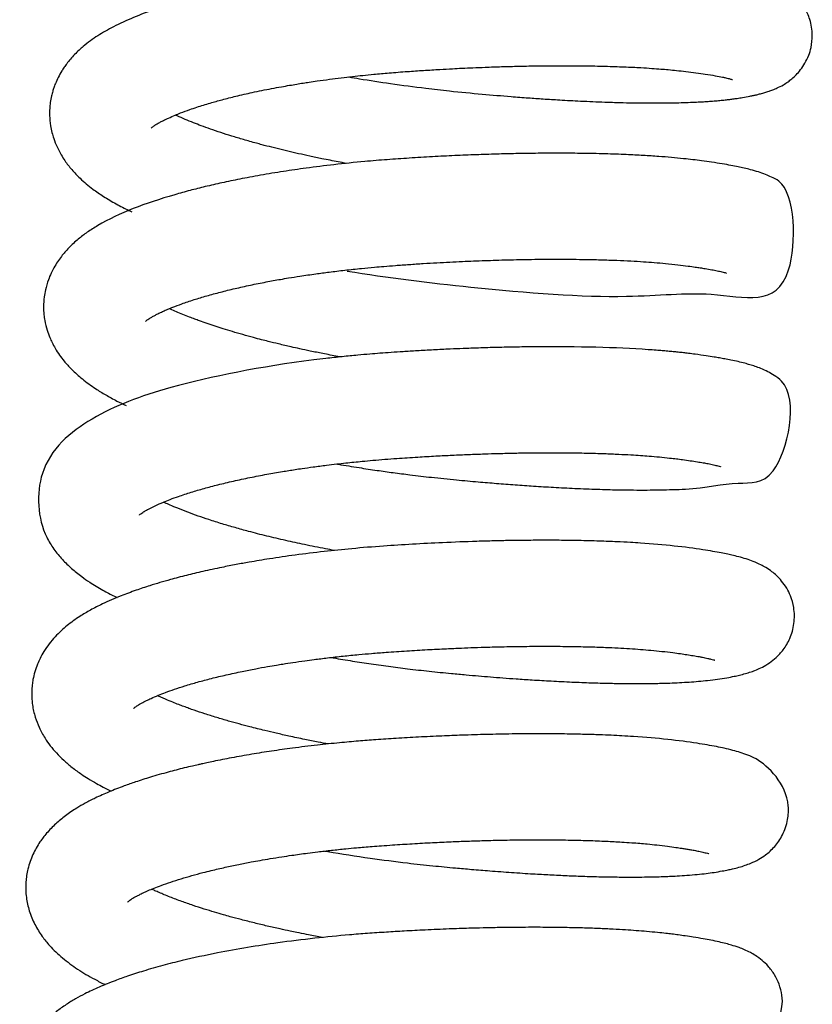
# Model space of a CAD drawing. Header units: inches. Extents: x 0 to 77643, y -44170 to 0.
# Tile 359 of 546: x 76166.36 to 76168.97, y -39554.62 to -39551.39. Entities that reach past the tile are written whole.
import ezdxf

# ---------------------------------------------------------------- set-up
doc = ezdxf.new("R2010")
doc.units = ezdxf.units.IN
doc.header["$MEASUREMENT"] = 0
doc.layers.get('0').update_dxf_attribs({"lineweight": 0})
doc.layers.add('FAKRO LOFT LADDERS', color=7, linetype='Continuous')

# ---------------------------------------------------------------- blocks, each defined once
blk = doc.blocks.new('A$C6AF374F8')
at = {"layer": 'FAKRO LOFT LADDERS', "color": 7, "linetype": 'Continuous'}
for points, knots in [([(602.457, 2218.093), (602.573, 2218.074), (603.026, 2217.997), (603.868, 2217.867), (604.861, 2217.735), (605.87, 2217.62), (606.811, 2217.531), (607.674, 2217.457), (608.339, 2217.407), (608.872, 2217.37), (609.447, 2217.334), (610.131, 2217.298), (610.79, 2217.27), (611.361, 2217.252), (611.785, 2217.243), (612.136, 2217.239), (612.41, 2217.237), (612.613, 2217.237), (612.774, 2217.238), (612.948, 2217.24), (613.182, 2217.243), (613.467, 2217.25), (613.754, 2217.261), (614.004, 2217.273), (614.223, 2217.286), (614.424, 2217.3), (614.614, 2217.316), (614.791, 2217.334), (614.947, 2217.351), (615.096, 2217.37), (615.248, 2217.391), (615.436, 2217.421), (615.616, 2217.454), (615.761, 2217.484), (615.881, 2217.511), (616.005, 2217.542), (616.138, 2217.578), (616.272, 2217.621), (616.406, 2217.67), (616.562, 2217.736), (616.72, 2217.816), (616.896, 2217.928), (617.032, 2218.032), (617.176, 2218.162), (617.324, 2218.332), (617.469, 2218.546), (617.586, 2218.793), (617.679, 2219.102), (617.72, 2219.509), (617.648, 2219.957), (617.453, 2220.393), (617.208, 2220.707), (616.93, 2220.949), (616.691, 2221.097), (616.483, 2221.197), (616.299, 2221.271), (616.103, 2221.338), (615.915, 2221.392), (615.712, 2221.443), (615.536, 2221.483), (615.352, 2221.521), (615.145, 2221.56), (614.919, 2221.599), (614.683, 2221.637), (614.424, 2221.675), (614.174, 2221.709), (613.921, 2221.74), (613.695, 2221.765), (613.45, 2221.789), (613.16, 2221.815), (612.803, 2221.843), (612.369, 2221.871), (611.853, 2221.898), (611.275, 2221.92), (610.681, 2221.936), (610.126, 2221.944), (609.638, 2221.947), (609.197, 2221.946), (608.767, 2221.943), (608.249, 2221.935), (607.61, 2221.921), (606.85, 2221.897), (606.088, 2221.865), (605.216, 2221.821), (604.264, 2221.763), (603.156, 2221.676), (601.987, 2221.554), (600.774, 2221.395), (599.602, 2221.202), (598.56, 2220.996), (597.592, 2220.77), (596.787, 2220.547), (596.034, 2220.303), (595.361, 2220.049), (594.739, 2219.763), (594.19, 2219.454), (593.824, 2219.187), (593.578, 2218.97), (593.438, 2218.833), (593.302, 2218.685), (593.189, 2218.544), (593.094, 2218.412), (592.997, 2218.264), (592.897, 2218.086), (592.813, 2217.9), (592.755, 2217.746), (592.713, 2217.612), (592.67, 2217.449), (592.635, 2217.26), (592.614, 2217.044), (592.61, 2216.789), (592.635, 2216.524), (592.687, 2216.272), (592.757, 2216.038), (592.855, 2215.791), (592.982, 2215.549), (593.142, 2215.298), (593.344, 2215.037), (593.652, 2214.718), (593.995, 2214.432), (594.398, 2214.154), (594.789, 2213.923), (595.111, 2213.758), (595.291, 2213.673), (595.325, 2213.657)], [0.76881303, 0.76881303, 0.76881303, 0.76881303, 0.76887517, 0.76905677, 0.76925965, 0.76939637, 0.76958629, 0.7697554, 0.76985836, 0.76994848, 0.77005051, 0.77018192, 0.77034294, 0.77044522, 0.77053847, 0.77061649, 0.77067928, 0.77072685, 0.77075925, 0.77079357, 0.77085171, 0.77093238, 0.77101168, 0.77108052, 0.77114082, 0.77119994, 0.77125931, 0.77131493, 0.77136741, 0.77141319, 0.77146334, 0.77152574, 0.77162255, 0.77167269, 0.77171672, 0.77176966, 0.77182889, 0.77188792, 0.77194111, 0.77199441, 0.77206812, 0.77211804, 0.77215894, 0.77220465, 0.77225359, 0.77230599, 0.77236387, 0.77241614, 0.7724941, 0.7725961, 0.77267802, 0.77277241, 0.77284958, 0.77294878, 0.77302417, 0.77309509, 0.77318276, 0.77327847, 0.77335385, 0.7734234, 0.77349251, 0.77356499, 0.77365192, 0.77372925, 0.77379561, 0.77388513, 0.77394747, 0.77400564, 0.7740663, 0.77413743, 0.77422401, 0.77432477, 0.7744393, 0.77456755, 0.77469244, 0.77480171, 0.77489511, 0.77497336, 0.77505127, 0.77513423, 0.7752581, 0.77539617, 0.77553809, 0.77565862, 0.77585188, 0.77603415, 0.77624016, 0.77647516, 0.77669891, 0.77691406, 0.77710813, 0.77732626, 0.77747773, 0.77768119, 0.77788239, 0.77805261, 0.77822645, 0.77828047, 0.778339, 0.77839707, 0.77845359, 0.77849359, 0.77853437, 0.77860053, 0.77866185, 0.77869994, 0.77873223, 0.778774, 0.77883289, 0.77888365, 0.77894401, 0.77903225, 0.77909328, 0.77914707, 0.77922901, 0.77931025, 0.77937337, 0.77948112, 0.77959584, 0.7797578, 0.77987885, 0.78001416, 0.78014057, 0.78016986, 0.78016986, 0.78016986, 0.78016986]), ([(595.961, 2216.414), (595.961, 2216.415), (595.965, 2216.419), (595.988, 2216.439), (596.023, 2216.466), (596.073, 2216.501), (596.112, 2216.526), (596.117, 2216.528), (596.159, 2216.555), (596.207, 2216.582), (596.262, 2216.612), (596.312, 2216.638), (596.364, 2216.665), (596.433, 2216.699), (596.556, 2216.757), (596.721, 2216.829), (596.954, 2216.922), (597.191, 2217.01), (597.446, 2217.096), (597.671, 2217.168), (597.945, 2217.25), (598.298, 2217.348), (598.757, 2217.465), (599.298, 2217.588), (599.803, 2217.691), (600.218, 2217.768), (600.494, 2217.816), (600.734, 2217.856), (600.949, 2217.891), (601.174, 2217.925), (601.46, 2217.967), (601.811, 2218.016), (602.198, 2218.065), (602.567, 2218.108), (602.923, 2218.146), (603.324, 2218.186), (603.811, 2218.23), (604.358, 2218.271), (604.917, 2218.309), (605.412, 2218.339), (605.834, 2218.363), (606.194, 2218.381), (606.553, 2218.397), (606.988, 2218.415), (607.495, 2218.432), (608.085, 2218.448), (608.741, 2218.46), (609.46, 2218.465), (610.192, 2218.461), (610.884, 2218.447), (611.506, 2218.426), (612.015, 2218.402), (612.413, 2218.377), (612.711, 2218.355), (612.981, 2218.332), (613.255, 2218.306), (613.561, 2218.272), (613.88, 2218.23), (614.207, 2218.183), (614.507, 2218.134), (614.719, 2218.094), (614.852, 2218.065), (614.931, 2218.046), (614.992, 2218.031), (615.042, 2218.017), (615.071, 2218.008), (615.078, 2218.005), (615.078, 2218.005)], [0.222216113, 0.222216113, 0.222216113, 0.222216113, 0.222272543, 0.222341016, 0.222410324, 0.222448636, 0.222479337, 0.222497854, 0.222532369, 0.222570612, 0.222605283, 0.222634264, 0.222659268, 0.222693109, 0.222740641, 0.222840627, 0.222910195, 0.223018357, 0.223095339, 0.223162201, 0.223229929, 0.223339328, 0.22345948, 0.223592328, 0.223740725, 0.223812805, 0.223872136, 0.223922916, 0.223968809, 0.224009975, 0.224065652, 0.224148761, 0.224227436, 0.224301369, 0.22436952, 0.224439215, 0.224537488, 0.224653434, 0.224756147, 0.224859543, 0.224938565, 0.22499907, 0.225067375, 0.225146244, 0.225252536, 0.22536495, 0.225495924, 0.225648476, 0.225810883, 0.225966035, 0.226113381, 0.226251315, 0.226346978, 0.22642798, 0.226498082, 0.226581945, 0.226678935, 0.226795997, 0.226914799, 0.227056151, 0.227186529, 0.227255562, 0.227318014, 0.227366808, 0.227425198, 0.227497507, 0.227543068, 0.227543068, 0.227543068, 0.227543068]), ([(602.379, 2215.25), (602.288, 2215.267), (602.017, 2215.317), (601.612, 2215.397), (601.18, 2215.487), (600.805, 2215.57), (600.446, 2215.652), (600.098, 2215.736), (599.812, 2215.809), (599.59, 2215.867), (599.333, 2215.936), (598.994, 2216.031), (598.604, 2216.148), (598.242, 2216.263), (597.908, 2216.376), (597.612, 2216.483), (597.333, 2216.59), (597.063, 2216.7), (596.871, 2216.785), (596.77, 2216.832), (596.751, 2216.841)], [0.219190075, 0.219190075, 0.219190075, 0.219190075, 0.219245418, 0.219354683, 0.219439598, 0.219517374, 0.21959505, 0.21967425, 0.219751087, 0.219790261, 0.2198336, 0.219935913, 0.220035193, 0.220132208, 0.220227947, 0.22031967, 0.220400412, 0.220496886, 0.220600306, 0.220624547, 0.220624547, 0.220624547, 0.220624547]), ([(602.4, 2211.714), (603.727, 2211.496), (607.011, 2211.093), (611.445, 2210.756), (614.694, 2211.153), (617.252, 2210.251), (617.143, 2214.461), (616.361, 2214.799), (616.147, 2214.896), (615.918, 2214.974), (615.697, 2215.038), (615.464, 2215.095), (615.255, 2215.14), (615.018, 2215.187), (614.73, 2215.238), (614.41, 2215.288), (614.085, 2215.335), (613.776, 2215.374), (613.445, 2215.41), (613.072, 2215.446), (612.629, 2215.481), (612.137, 2215.513), (611.552, 2215.542), (610.868, 2215.567), (610.106, 2215.582), (609.337, 2215.587), (608.624, 2215.583), (607.96, 2215.573), (607.308, 2215.557), (606.638, 2215.535), (605.933, 2215.506), (605.198, 2215.47), (604.456, 2215.425), (603.713, 2215.375), (602.884, 2215.306), (601.99, 2215.214), (601.098, 2215.103), (600.295, 2214.987), (599.68, 2214.885), (599.206, 2214.799), (598.778, 2214.717), (598.287, 2214.615), (597.74, 2214.49), (597.223, 2214.36), (595.882, 2213.988), (594.772, 2213.572), (593.862, 2212.998), (593.54, 2212.754), (593.258, 2212.496), (592.98, 2212.178), (592.795, 2211.901), (592.658, 2211.634), (592.558, 2211.392), (592.481, 2211.131), (592.429, 2210.837), (592.411, 2210.562), (592.424, 2210.304), (592.461, 2210.04), (592.523, 2209.787), (592.611, 2209.547), (592.7, 2209.351), (592.804, 2209.158), (592.94, 2208.948), (593.07, 2208.777), (593.211, 2208.614), (593.404, 2208.412), (593.699, 2208.149), (594.078, 2207.874), (594.462, 2207.637), (594.798, 2207.455), (595.03, 2207.342), (595.133, 2207.294)], [0.78168545, 0.78168545, 0.78168545, 0.78168545, 0.7823949, 0.78336388, 0.78407117, 0.78500613, 0.78565111, 0.78574084, 0.78582081, 0.78592426, 0.7860366, 0.78612255, 0.78619904, 0.78628715, 0.78638715, 0.78649985, 0.78659836, 0.78667931, 0.78676039, 0.78686346, 0.78696446, 0.78708208, 0.78720523, 0.78735133, 0.78751363, 0.7876626, 0.78779443, 0.7879128, 0.78802594, 0.78814524, 0.78826883, 0.78839652, 0.78852952, 0.7886555, 0.78878481, 0.78896607, 0.78913145, 0.78927075, 0.78941559, 0.78948519, 0.78955153, 0.78967348, 0.78979088, 0.78990192, 0.7900191, 0.79073004, 0.79085011, 0.79095915, 0.79108377, 0.79118719, 0.79131236, 0.79136881, 0.79143161, 0.79152312, 0.7915852, 0.79166611, 0.79173805, 0.79178759, 0.79187657, 0.79194518, 0.79199451, 0.792054, 0.79212886, 0.79220289, 0.79225361, 0.79230533, 0.79244613, 0.79260224, 0.79271176, 0.79282711, 0.79291571, 0.79291571, 0.79291571, 0.79291571]), ([(595.765, 2210.054), (595.765, 2210.053), (595.77, 2210.059), (595.808, 2210.092), (595.878, 2210.141), (595.951, 2210.187), (596.042, 2210.239), (596.132, 2210.286), (596.224, 2210.331), (596.326, 2210.38), (596.443, 2210.432), (596.558, 2210.481), (596.721, 2210.547), (596.978, 2210.644), (597.353, 2210.77), (597.781, 2210.899), (598.231, 2211.021), (598.709, 2211.138), (599.211, 2211.25), (599.713, 2211.351), (600.139, 2211.428), (600.51, 2211.491), (600.895, 2211.553), (601.341, 2211.618), (601.833, 2211.683), (602.333, 2211.743), (602.83, 2211.797), (603.261, 2211.837), (603.631, 2211.869), (604.013, 2211.899), (604.445, 2211.93), (604.902, 2211.96), (605.486, 2211.994), (606.163, 2212.029), (606.938, 2212.06), (607.697, 2212.083), (608.49, 2212.099), (609.319, 2212.104), (610.079, 2212.099), (610.735, 2212.085), (611.264, 2212.067), (611.729, 2212.046), (612.137, 2212.022), (612.516, 2211.994), (612.898, 2211.962), (613.272, 2211.923), (613.592, 2211.882), (613.834, 2211.848), (614.018, 2211.821), (614.202, 2211.791), (614.395, 2211.758), (614.587, 2211.72), (614.712, 2211.692), (614.808, 2211.667), (614.86, 2211.652), (614.88, 2211.645), (614.882, 2211.644), (614.882, 2211.644)], [0.209357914, 0.209357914, 0.209357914, 0.209357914, 0.209420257, 0.209543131, 0.209607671, 0.20967534, 0.209742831, 0.209796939, 0.209832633, 0.209888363, 0.209947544, 0.2099931, 0.210033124, 0.210143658, 0.210277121, 0.210402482, 0.21052573, 0.210648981, 0.210772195, 0.210892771, 0.210998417, 0.211056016, 0.211136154, 0.211245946, 0.21133484, 0.211437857, 0.211547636, 0.2116298, 0.211690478, 0.211763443, 0.211851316, 0.211939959, 0.212026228, 0.212187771, 0.212330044, 0.212476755, 0.212635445, 0.212806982, 0.21299084, 0.213126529, 0.213251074, 0.213364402, 0.213471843, 0.213568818, 0.213677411, 0.21380581, 0.21392209, 0.21400772, 0.21407351, 0.214145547, 0.214248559, 0.214344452, 0.214461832, 0.214529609, 0.214595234, 0.214669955, 0.214691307, 0.214691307, 0.214691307, 0.214691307]), ([(602.175, 2208.891), (602.147, 2208.896), (601.953, 2208.932), (601.622, 2208.995), (601.207, 2209.079), (600.86, 2209.153), (600.513, 2209.231), (600.165, 2209.312), (599.844, 2209.39), (599.569, 2209.46), (599.289, 2209.534), (598.965, 2209.623), (598.634, 2209.719), (598.334, 2209.811), (598.057, 2209.899), (597.796, 2209.987), (597.57, 2210.066), (597.384, 2210.135), (597.199, 2210.205), (596.993, 2210.287), (596.783, 2210.376), (596.641, 2210.44), (596.568, 2210.474), (596.556, 2210.48)], [0.206339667, 0.206339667, 0.206339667, 0.206339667, 0.206356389, 0.20645699, 0.206542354, 0.20661549, 0.206676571, 0.206766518, 0.206844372, 0.206893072, 0.20695571, 0.207041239, 0.207126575, 0.207204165, 0.207276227, 0.207351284, 0.207424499, 0.207472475, 0.207527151, 0.207602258, 0.207680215, 0.207756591, 0.207772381, 0.207772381, 0.207772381, 0.207772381]), ([(602.062, 2205.372), (602.079, 2205.369), (602.322, 2205.328), (602.763, 2205.255), (603.365, 2205.164), (603.923, 2205.086), (604.519, 2205.009), (605.215, 2204.927), (605.965, 2204.852), (606.68, 2204.787), (607.324, 2204.733), (607.933, 2204.686), (608.558, 2204.643), (609.215, 2204.603), (609.917, 2204.568), (610.622, 2204.54), (611.263, 2204.523), (611.805, 2204.516), (612.268, 2204.515), (612.7, 2204.519), (613.122, 2204.53), (614.098, 2204.562), (615.188, 2204.83), (616.635, 2204.612), (617.324, 2207.698), (616.443, 2208.286), (616.223, 2208.415), (616.017, 2208.507), (615.821, 2208.58), (615.655, 2208.633), (615.463, 2208.686), (615.264, 2208.735), (615.041, 2208.783), (614.834, 2208.823), (614.651, 2208.856), (614.449, 2208.89), (614.189, 2208.931), (613.902, 2208.972), (613.649, 2209.004), (613.462, 2209.026), (613.294, 2209.044), (613.122, 2209.061), (612.945, 2209.078), (612.761, 2209.094), (612.548, 2209.111), (611.35, 2209.197), (609.779, 2209.238), (607.99, 2209.216), (607.349, 2209.203), (606.758, 2209.185), (606.245, 2209.167), (605.749, 2209.145), (605.244, 2209.121), (604.728, 2209.093), (604.263, 2209.064), (603.855, 2209.037), (603.492, 2209.011), (603.127, 2208.982), (602.713, 2208.945), (602.229, 2208.898), (601.745, 2208.845), (599.698, 2208.6), (596.666, 2207.997), (593.969, 2206.999), (592.105, 2205.419), (592.229, 2203.393), (592.751, 2202.568), (593.027, 2202.23), (593.337, 2201.931), (593.637, 2201.689), (593.979, 2201.451), (594.336, 2201.236), (594.647, 2201.073), (594.808, 2200.994), (594.839, 2200.98)], [0.79440224, 0.79440224, 0.79440224, 0.79440224, 0.79441166, 0.7945333, 0.79463806, 0.79473055, 0.79482741, 0.79495079, 0.79509553, 0.79522196, 0.79532994, 0.79544125, 0.79555272, 0.79567602, 0.79581283, 0.7959621, 0.79610281, 0.79621963, 0.79632198, 0.79642477, 0.79653239, 0.79664346, 0.79721203, 0.79766833, 0.79832027, 0.79840308, 0.7984766, 0.79856834, 0.79865155, 0.79872735, 0.7987958, 0.79888841, 0.79898117, 0.79905569, 0.79911803, 0.79917565, 0.79926172, 0.79936771, 0.79943107, 0.79947524, 0.79952062, 0.79956505, 0.79960969, 0.7996553, 0.79970203, 0.79976438, 0.80051032, 0.80063219, 0.80075128, 0.80085723, 0.80094743, 0.8010226, 0.80111799, 0.80121145, 0.80129201, 0.80136069, 0.80142446, 0.80148223, 0.80155235, 0.80164294, 0.80173942, 0.80181185, 0.80275598, 0.80348212, 0.80417979, 0.80474778, 0.80487515, 0.80500358, 0.80512696, 0.80525219, 0.80534394, 0.80548567, 0.80560182, 0.80562818, 0.80562818, 0.80562818, 0.80562818]), ([(595.569, 2203.693), (595.57, 2203.694), (595.58, 2203.704), (595.615, 2203.732), (595.661, 2203.766), (595.723, 2203.806), (595.725, 2203.807), (595.736, 2203.813), (595.796, 2203.85), (595.902, 2203.908), (596.102, 2204.008), (596.326, 2204.106), (596.588, 2204.21), (596.887, 2204.319), (597.257, 2204.441), (597.693, 2204.569), (598.155, 2204.691), (598.659, 2204.811), (599.198, 2204.927), (599.737, 2205.031), (600.238, 2205.118), (600.626, 2205.18), (600.964, 2205.23), (601.305, 2205.279), (601.685, 2205.328), (602.045, 2205.371), (602.347, 2205.405), (602.627, 2205.434), (602.923, 2205.463), (603.392, 2205.506), (604, 2205.552), (604.694, 2205.598), (605.303, 2205.634), (605.859, 2205.662), (606.392, 2205.685), (606.901, 2205.704), (607.409, 2205.719), (607.911, 2205.731), (608.449, 2205.739), (609.022, 2205.743), (609.646, 2205.74), (610.269, 2205.731), (610.838, 2205.715), (611.319, 2205.695), (611.716, 2205.674), (612.046, 2205.653), (612.36, 2205.63), (612.681, 2205.602), (612.979, 2205.572), (613.231, 2205.542), (613.458, 2205.513), (613.689, 2205.48), (613.916, 2205.445), (614.113, 2205.412), (614.291, 2205.379), (614.462, 2205.344), (614.598, 2205.31), (614.669, 2205.289), (614.685, 2205.284), (614.687, 2205.283), (614.687, 2205.283)], [0.196519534, 0.196519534, 0.196519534, 0.196519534, 0.196606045, 0.196669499, 0.196743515, 0.196775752, 0.196787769, 0.196803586, 0.196826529, 0.196925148, 0.19701508, 0.197138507, 0.197225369, 0.197321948, 0.197456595, 0.197580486, 0.197703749, 0.197832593, 0.197962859, 0.198090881, 0.198202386, 0.198292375, 0.198339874, 0.198415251, 0.198504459, 0.198573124, 0.198631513, 0.198684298, 0.198738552, 0.198806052, 0.198958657, 0.199090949, 0.199205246, 0.199309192, 0.199411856, 0.199514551, 0.199606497, 0.199712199, 0.199814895, 0.199933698, 0.200068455, 0.200213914, 0.200346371, 0.200462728, 0.200563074, 0.200647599, 0.200724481, 0.200823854, 0.200929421, 0.201003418, 0.201074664, 0.201169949, 0.201265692, 0.201350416, 0.201435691, 0.201542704, 0.201662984, 0.201763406, 0.201822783, 0.201838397, 0.201838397, 0.201838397, 0.201838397]), ([(601.987, 2202.528), (601.886, 2202.547), (601.553, 2202.609), (601.014, 2202.717), (600.37, 2202.856), (599.754, 2203.002), (599.2, 2203.143), (598.713, 2203.278), (598.275, 2203.407), (597.871, 2203.534), (597.495, 2203.662), (597.152, 2203.786), (596.844, 2203.907), (596.596, 2204.011), (596.446, 2204.079), (596.376, 2204.112), (596.36, 2204.119)], [0.193486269, 0.193486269, 0.193486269, 0.193486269, 0.193547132, 0.193688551, 0.193820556, 0.1939577, 0.19409606, 0.194203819, 0.194310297, 0.194428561, 0.194527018, 0.194631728, 0.194741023, 0.194831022, 0.194898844, 0.194920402, 0.194920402, 0.194920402, 0.194920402]), ([(601.868, 2199.011), (602.077, 2198.975), (602.49, 2198.907), (603.121, 2198.81), (603.752, 2198.721), (604.416, 2198.637), (605.107, 2198.557), (605.751, 2198.493), (606.291, 2198.443), (606.718, 2198.406), (607.121, 2198.373), (607.536, 2198.341), (607.996, 2198.307), (608.527, 2198.272), (609.141, 2198.236), (609.791, 2198.204), (610.421, 2198.18), (610.988, 2198.164), (611.487, 2198.156), (611.897, 2198.154), (612.228, 2198.156), (612.496, 2198.159), (612.754, 2198.164), (613.034, 2198.173), (613.34, 2198.186), (613.658, 2198.204), (613.964, 2198.228), (614.281, 2198.258), (614.593, 2198.297), (614.88, 2198.344), (615.116, 2198.389), (615.314, 2198.432), (615.498, 2198.48), (615.679, 2198.536), (615.862, 2198.603), (616.063, 2198.695), (616.281, 2198.821), (616.52, 2199.008), (616.762, 2199.268), (616.986, 2199.643), (617.124, 2200.127), (617.116, 2200.617), (617.005, 2201.01), (616.86, 2201.3), (616.702, 2201.522), (616.535, 2201.699), (616.354, 2201.852), (616.179, 2201.969), (615.991, 2202.07), (615.798, 2202.156), (615.578, 2202.236), (615.353, 2202.303), (615.124, 2202.361), (614.914, 2202.408), (614.691, 2202.453), (614.422, 2202.502), (613.669, 2202.625), (612.733, 2202.73), (611.686, 2202.794), (611.24, 2202.817), (610.676, 2202.838), (610.043, 2202.854), (609.407, 2202.863), (608.809, 2202.864), (608.261, 2202.861), (607.737, 2202.854), (607.217, 2202.843), (606.487, 2202.823), (605.589, 2202.788), (604.561, 2202.735), (603.563, 2202.672), (602.593, 2202.594), (601.622, 2202.495), (600.862, 2202.401), (600.267, 2202.318), (599.76, 2202.241), (599.253, 2202.157), (598.734, 2202.063), (598.221, 2201.962), (597.675, 2201.844), (597.107, 2201.709), (596.521, 2201.555), (595.97, 2201.392), (595.432, 2201.213), (594.904, 2201.016), (594.408, 2200.801), (593.965, 2200.578), (593.572, 2200.346), (593.252, 2200.116), (592.986, 2199.885), (592.789, 2199.688), (592.598, 2199.462), (592.434, 2199.224), (592.307, 2198.997), (592.207, 2198.775), (592.126, 2198.543), (592.071, 2198.313), (592.038, 2198.096), (592.022, 2197.875), (592.027, 2197.655), (592.059, 2197.371), (592.13, 2197.06), (592.27, 2196.694), (592.443, 2196.379), (592.638, 2196.103), (592.842, 2195.863), (593.08, 2195.627), (593.357, 2195.392), (593.628, 2195.196), (593.899, 2195.02), (594.135, 2194.881), (594.387, 2194.745), (594.55, 2194.664), (594.64, 2194.62), (594.64, 2194.62)], [0.80714702, 0.80714702, 0.80714702, 0.80714702, 0.80725956, 0.80736823, 0.80748175, 0.80759201, 0.80771657, 0.80784459, 0.80793044, 0.80800284, 0.80807251, 0.80814695, 0.80822767, 0.80832554, 0.80844296, 0.80857709, 0.8087062, 0.8088257, 0.80893533, 0.80903499, 0.80910632, 0.80917148, 0.80923117, 0.80930155, 0.80938938, 0.80947913, 0.80957321, 0.80966594, 0.80977632, 0.8098894, 0.80998472, 0.81005875, 0.81014125, 0.81022155, 0.81029163, 0.81036664, 0.81044717, 0.81051596, 0.81059233, 0.81068028, 0.81077828, 0.81088092, 0.81095753, 0.81101434, 0.81107549, 0.81113052, 0.81118154, 0.81125118, 0.81131364, 0.8113904, 0.81148904, 0.81159824, 0.81169443, 0.81176843, 0.81184987, 0.81194734, 0.8120548, 0.81259965, 0.81267517, 0.81277391, 0.81289618, 0.81303477, 0.8131603, 0.81326942, 0.81337675, 0.81346635, 0.81355682, 0.81365839, 0.81385723, 0.81402963, 0.81419498, 0.81437779, 0.81453891, 0.81471208, 0.81479092, 0.8148701, 0.81499833, 0.81508289, 0.81517798, 0.81530954, 0.81542688, 0.81554768, 0.81571075, 0.81582617, 0.81596251, 0.81614338, 0.81627018, 0.81638737, 0.81653887, 0.81661585, 0.81669594, 0.81678126, 0.816868, 0.81693868, 0.81699546, 0.81706561, 0.81713457, 0.81718174, 0.81723799, 0.81730787, 0.81735422, 0.81746293, 0.81756076, 0.81767475, 0.81776058, 0.81784943, 0.81794897, 0.81805479, 0.81816691, 0.81824072, 0.81832938, 0.81839615, 0.81847496, 0.81847526, 0.81847526, 0.81847526, 0.81847526]), ([(595.374, 2197.332), (595.374, 2197.332), (595.377, 2197.335), (595.397, 2197.354), (595.438, 2197.385), (595.487, 2197.419), (595.544, 2197.455), (595.614, 2197.497), (595.704, 2197.545), (595.815, 2197.602), (595.97, 2197.675), (596.179, 2197.765), (596.437, 2197.866), (596.723, 2197.969), (597.073, 2198.083), (597.478, 2198.202), (597.933, 2198.323), (598.423, 2198.441), (598.912, 2198.547), (599.371, 2198.638), (599.748, 2198.706), (600.048, 2198.757), (600.325, 2198.802), (600.634, 2198.85), (600.977, 2198.899), (601.355, 2198.95), (601.775, 2199.002), (602.265, 2199.057), (602.751, 2199.105), (603.223, 2199.147), (603.749, 2199.187), (604.362, 2199.229), (605.026, 2199.269), (605.625, 2199.299), (606.136, 2199.322), (606.591, 2199.339), (607.063, 2199.354), (607.612, 2199.368), (608.257, 2199.378), (608.962, 2199.382), (609.666, 2199.377), (610.314, 2199.364), (610.857, 2199.346), (611.311, 2199.325), (611.696, 2199.303), (612.057, 2199.278), (612.412, 2199.248), (612.768, 2199.213), (613.089, 2199.175), (613.359, 2199.138), (613.583, 2199.106), (613.79, 2199.073), (613.959, 2199.044), (614.084, 2199.02), (614.179, 2199.001), (614.272, 2198.981), (614.371, 2198.957), (614.454, 2198.935), (614.485, 2198.925), (614.491, 2198.923), (614.491, 2198.923)], [0.183659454, 0.183659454, 0.183659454, 0.183659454, 0.183701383, 0.183786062, 0.183861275, 0.183907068, 0.183955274, 0.184007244, 0.184071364, 0.184120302, 0.184193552, 0.184300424, 0.184389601, 0.184491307, 0.184599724, 0.184723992, 0.184847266, 0.184970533, 0.185098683, 0.185200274, 0.185287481, 0.185351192, 0.185396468, 0.185466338, 0.185547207, 0.185610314, 0.185698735, 0.18580133, 0.1859031, 0.185984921, 0.186076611, 0.186207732, 0.186338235, 0.186458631, 0.186553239, 0.186634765, 0.18672406, 0.186831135, 0.186961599, 0.18711495, 0.187270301, 0.187416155, 0.187552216, 0.187653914, 0.187752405, 0.187850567, 0.187948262, 0.188058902, 0.18817911, 0.188269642, 0.188350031, 0.188440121, 0.188533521, 0.188588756, 0.188637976, 0.188697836, 0.188774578, 0.188869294, 0.188946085, 0.188987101, 0.188987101, 0.188987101, 0.188987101]), ([(601.787, 2196.168), (601.673, 2196.189), (601.414, 2196.238), (600.979, 2196.324), (600.518, 2196.42), (600.079, 2196.518), (599.65, 2196.619), (599.243, 2196.721), (598.846, 2196.826), (598.479, 2196.928), (598.1, 2197.04), (597.724, 2197.158), (597.424, 2197.258), (597.198, 2197.338), (597.028, 2197.4), (596.848, 2197.468), (596.65, 2197.546), (596.464, 2197.623), (596.31, 2197.691), (596.219, 2197.733), (596.177, 2197.752), (596.165, 2197.758)], [0.180635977, 0.180635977, 0.180635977, 0.180635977, 0.180704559, 0.180793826, 0.180904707, 0.180994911, 0.181077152, 0.181188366, 0.181272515, 0.18135715, 0.18145575, 0.181560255, 0.18165732, 0.181708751, 0.1817603, 0.181813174, 0.181879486, 0.181958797, 0.182014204, 0.182052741, 0.182067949, 0.182067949, 0.182067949, 0.182067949]), ([(601.675, 2192.65), (601.704, 2192.645), (602.194, 2192.561), (603.097, 2192.42), (604.256, 2192.269), (605.194, 2192.167), (605.897, 2192.1), (606.521, 2192.045), (607.137, 2191.995), (607.815, 2191.945), (608.474, 2191.902), (609.083, 2191.868), (609.652, 2191.841), (610.242, 2191.819), (610.841, 2191.802), (611.403, 2191.794), (611.879, 2191.793), (612.248, 2191.797), (612.538, 2191.803), (612.782, 2191.81), (613.017, 2191.82), (613.285, 2191.833), (613.592, 2191.853), (613.913, 2191.88), (614.21, 2191.912), (614.486, 2191.95), (614.721, 2191.99), (614.92, 2192.028), (615.1, 2192.067), (615.285, 2192.114), (615.483, 2192.175), (615.691, 2192.252), (615.923, 2192.362), (616.181, 2192.526), (616.47, 2192.783), (616.747, 2193.181), (616.905, 2193.647), (616.97, 2194.748), (616.093, 2195.6), (615.581, 2195.802), (615.333, 2195.891), (615.084, 2195.962), (614.822, 2196.025), (614.542, 2196.083), (614.248, 2196.137), (613.472, 2196.264), (612.504, 2196.373), (611.455, 2196.435), (611.082, 2196.454), (610.676, 2196.47), (610.194, 2196.485), (609.621, 2196.497), (609.007, 2196.503), (608.402, 2196.503), (607.871, 2196.498), (607.407, 2196.49), (606.993, 2196.481), (606.589, 2196.47), (606.098, 2196.454), (605.485, 2196.43), (604.761, 2196.395), (604.035, 2196.353), (603.376, 2196.31), (602.756, 2196.263), (602.113, 2196.205), (601.388, 2196.129), (600.64, 2196.037), (599.92, 2195.936), (599.25, 2195.83), (598.611, 2195.717), (598.122, 2195.62), (597.799, 2195.552), (597.633, 2195.516), (597.474, 2195.48), (597.285, 2195.437), (597.047, 2195.38), (596.779, 2195.313), (596.399, 2195.213), (595.949, 2195.084), (595.47, 2194.931), (595.015, 2194.771), (594.568, 2194.596), (594.149, 2194.409), (593.798, 2194.231), (593.468, 2194.041), (593.143, 2193.822), (592.807, 2193.546), (592.527, 2193.258), (592.275, 2192.931), (592.05, 2192.535), (591.895, 2192.09), (591.819, 2191.607), (591.834, 2191.138), (591.94, 2190.664), (592.119, 2190.233), (592.353, 2189.856), (592.654, 2189.485), (593.036, 2189.123), (593.532, 2188.758), (594.009, 2188.477), (594.329, 2188.315), (594.447, 2188.258)], [0.81999466, 0.81999466, 0.81999466, 0.81999466, 0.82001067, 0.82025839, 0.82047324, 0.82061884, 0.82075057, 0.8208442, 0.82095107, 0.8210821, 0.82121525, 0.82132029, 0.8214311, 0.82155051, 0.82167838, 0.82180976, 0.82192229, 0.82200945, 0.82207863, 0.8221412, 0.82219925, 0.822268, 0.82236291, 0.82246679, 0.82256275, 0.82265255, 0.82275299, 0.82283053, 0.82289074, 0.82298063, 0.82306914, 0.82314516, 0.82323918, 0.82331551, 0.82341062, 0.82350482, 0.8236102, 0.82369632, 0.82412399, 0.82423455, 0.82434488, 0.82444792, 0.824564, 0.82466244, 0.8247724, 0.82488346, 0.82543622, 0.82552134, 0.82559891, 0.82568227, 0.82578228, 0.82589902, 0.82602708, 0.82613987, 0.82624199, 0.82632159, 0.82639374, 0.82646559, 0.82653769, 0.82665447, 0.82678832, 0.82691671, 0.82703297, 0.82713266, 0.82724186, 0.82737257, 0.82752019, 0.82764804, 0.82777275, 0.82790259, 0.82802332, 0.82806965, 0.82810516, 0.82812887, 0.82816854, 0.8282281, 0.82828719, 0.82834603, 0.82848599, 0.82860788, 0.82870721, 0.8288477, 0.82898425, 0.82908925, 0.8291833, 0.82931557, 0.82943503, 0.82956026, 0.8296632, 0.82979158, 0.82992686, 0.83003937, 0.83017372, 0.8302916, 0.83042365, 0.83055428, 0.83066464, 0.83083831, 0.83101679, 0.8311997, 0.83130338, 0.83130338, 0.83130338, 0.83130338]), ([(595.178, 2190.972), (595.178, 2190.971), (595.185, 2190.979), (595.224, 2191.011), (595.283, 2191.054), (595.371, 2191.109), (595.472, 2191.165), (595.574, 2191.218), (595.699, 2191.279), (595.859, 2191.351), (596.056, 2191.434), (596.302, 2191.528), (596.597, 2191.632), (596.933, 2191.739), (597.288, 2191.842), (597.625, 2191.933), (597.984, 2192.022), (598.377, 2192.114), (598.816, 2192.206), (599.202, 2192.282), (599.549, 2192.345), (599.883, 2192.402), (600.232, 2192.458), (600.554, 2192.506), (600.834, 2192.546), (601.12, 2192.584), (601.47, 2192.628), (601.89, 2192.677), (602.316, 2192.721), (602.675, 2192.755), (602.965, 2192.78), (603.238, 2192.802), (603.549, 2192.825), (603.989, 2192.856), (604.549, 2192.892), (605.194, 2192.927), (605.798, 2192.955), (606.362, 2192.977), (606.922, 2192.995), (607.533, 2193.01), (608.215, 2193.019), (608.943, 2193.021), (609.662, 2193.014), (610.325, 2192.997), (610.911, 2192.975), (611.383, 2192.949), (611.746, 2192.925), (612.026, 2192.904), (612.302, 2192.879), (612.612, 2192.848), (612.926, 2192.81), (613.194, 2192.773), (613.392, 2192.744), (613.545, 2192.72), (613.681, 2192.697), (613.829, 2192.671), (613.989, 2192.639), (614.124, 2192.609), (614.222, 2192.584), (614.276, 2192.568), (614.293, 2192.562), (614.296, 2192.561), (614.296, 2192.561)], [0.170809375, 0.170809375, 0.170809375, 0.170809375, 0.170889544, 0.170971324, 0.171050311, 0.171136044, 0.171197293, 0.171248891, 0.171313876, 0.171388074, 0.171470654, 0.171558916, 0.171665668, 0.171772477, 0.171874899, 0.171973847, 0.172046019, 0.17216018, 0.172265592, 0.172360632, 0.172425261, 0.172498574, 0.172579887, 0.172648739, 0.17270103, 0.172754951, 0.172823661, 0.172913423, 0.173006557, 0.173076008, 0.173124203, 0.173175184, 0.17323515, 0.173303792, 0.173429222, 0.17355757, 0.173674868, 0.173778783, 0.173886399, 0.174004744, 0.174143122, 0.174301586, 0.174461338, 0.174612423, 0.174754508, 0.174884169, 0.174972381, 0.175046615, 0.175119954, 0.17521698, 0.175335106, 0.17543581, 0.175511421, 0.175567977, 0.17562803, 0.175695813, 0.175785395, 0.175896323, 0.175970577, 0.176060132, 0.176119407, 0.17614142, 0.17614142, 0.17614142, 0.17614142]), ([(601.595, 2189.807), (601.573, 2189.811), (601.397, 2189.843), (601.111, 2189.898), (600.777, 2189.965), (600.485, 2190.025), (600.161, 2190.095), (599.767, 2190.184), (599.342, 2190.286), (598.935, 2190.389), (598.598, 2190.48), (598.308, 2190.561), (598.021, 2190.644), (597.685, 2190.747), (597.323, 2190.865), (596.945, 2190.996), (596.63, 2191.115), (596.39, 2191.211), (596.222, 2191.282), (596.084, 2191.344), (596.005, 2191.38), (595.97, 2191.397)], [0.167784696, 0.167784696, 0.167784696, 0.167784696, 0.167797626, 0.167891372, 0.167959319, 0.168004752, 0.168074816, 0.168165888, 0.168259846, 0.16835974, 0.168445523, 0.168498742, 0.168572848, 0.168661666, 0.168760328, 0.168870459, 0.168991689, 0.169058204, 0.169116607, 0.169173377, 0.169220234, 0.169220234, 0.169220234, 0.169220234]), ([(601.477, 2186.289), (601.514, 2186.283), (601.793, 2186.235), (602.378, 2186.14), (603.252, 2186.013), (604.161, 2185.897), (604.971, 2185.809), (605.698, 2185.74), (606.426, 2185.675), (607.261, 2185.609), (608.186, 2185.546), (609.161, 2185.492), (610.123, 2185.454), (610.99, 2185.434), (611.722, 2185.431), (612.355, 2185.441), (612.921, 2185.461), (613.464, 2185.495), (613.98, 2185.545), (614.442, 2185.61), (614.857, 2185.699), (615.511, 2185.806), (616.971, 2186.956), (616.621, 2188.272), (616.46, 2188.6), (616.262, 2188.862), (616.04, 2189.072), (615.841, 2189.213), (615.648, 2189.324), (615.472, 2189.407), (615.263, 2189.488), (615.066, 2189.551), (614.85, 2189.61), (614.631, 2189.663), (614.381, 2189.716), (614.097, 2189.768), (613.818, 2189.815), (613.542, 2189.857), (613.305, 2189.89), (613.091, 2189.918), (612.864, 2189.945), (612.591, 2189.974), (612.266, 2190.004), (611.914, 2190.032), (611.547, 2190.057), (611.135, 2190.081), (610.662, 2190.103), (610.134, 2190.121), (609.527, 2190.135), (608.841, 2190.143), (608.117, 2190.142), (607.456, 2190.134), (606.898, 2190.123), (606.349, 2190.108), (605.713, 2190.087), (605.003, 2190.056), (604.313, 2190.02), (603.681, 2189.982), (603.079, 2189.942), (602.292, 2189.88), (601.298, 2189.783), (600.176, 2189.643), (599.108, 2189.481), (598.048, 2189.289), (597.124, 2189.089), (596.321, 2188.886), (595.723, 2188.715), (595.203, 2188.547), (594.717, 2188.372), (594.244, 2188.182), (593.821, 2187.984), (593.464, 2187.794), (593.15, 2187.601), (592.845, 2187.382), (592.524, 2187.104), (592.249, 2186.803), (591.997, 2186.438), (591.82, 2186.085), (591.691, 2185.683), (591.63, 2185.287), (591.632, 2184.905), (591.696, 2184.478), (591.816, 2184.117), (592.022, 2183.694), (592.313, 2183.279), (592.731, 2182.856), (593.199, 2182.49), (593.721, 2182.166), (594.076, 2181.981), (594.248, 2181.899)], [0.83282219, 0.83282219, 0.83282219, 0.83282219, 0.83284226, 0.8329723, 0.83313474, 0.83330361, 0.83344904, 0.83355994, 0.83368693, 0.83383678, 0.83401122, 0.83419961, 0.83439647, 0.83459126, 0.83475723, 0.83490132, 0.83505893, 0.83520976, 0.83536952, 0.83554531, 0.83569968, 0.83586705, 0.83649921, 0.83657311, 0.83664186, 0.83671723, 0.83678229, 0.83685835, 0.83691732, 0.83699559, 0.83707156, 0.8371808, 0.83725625, 0.83734896, 0.83745331, 0.83754545, 0.83765434, 0.8377366, 0.83780542, 0.83786574, 0.83791945, 0.83799058, 0.83808192, 0.83816541, 0.8382468, 0.83834008, 0.83844496, 0.83855604, 0.83867151, 0.83881298, 0.83895737, 0.83908069, 0.83917725, 0.83926017, 0.83937501, 0.83951407, 0.83963303, 0.8397355, 0.83984359, 0.83994761, 0.84014885, 0.84037077, 0.84055793, 0.84075242, 0.84099637, 0.84113847, 0.84129106, 0.841423, 0.84153305, 0.84168161, 0.84182765, 0.84192679, 0.84203119, 0.84214716, 0.84225651, 0.8424026, 0.84249921, 0.84262815, 0.84272206, 0.84283629, 0.8429365, 0.84303403, 0.84316265, 0.84324513, 0.84342226, 0.84359613, 0.84376477, 0.84394662, 0.84409923, 0.84409923, 0.84409923, 0.84409923])]:
    blk.add_open_spline(points, degree=3, knots=knots, dxfattribs=at)

msp = doc.modelspace()

# ---------------------------------------------------------------- block references
at = {"xscale": 0.1, "yscale": 0.1, "zscale": 0.1}
msp.add_blockref('A$C6AF374F8', (76107.1973, -39773.38402), dxfattribs=at)

doc.saveas('drawing.dxf')
